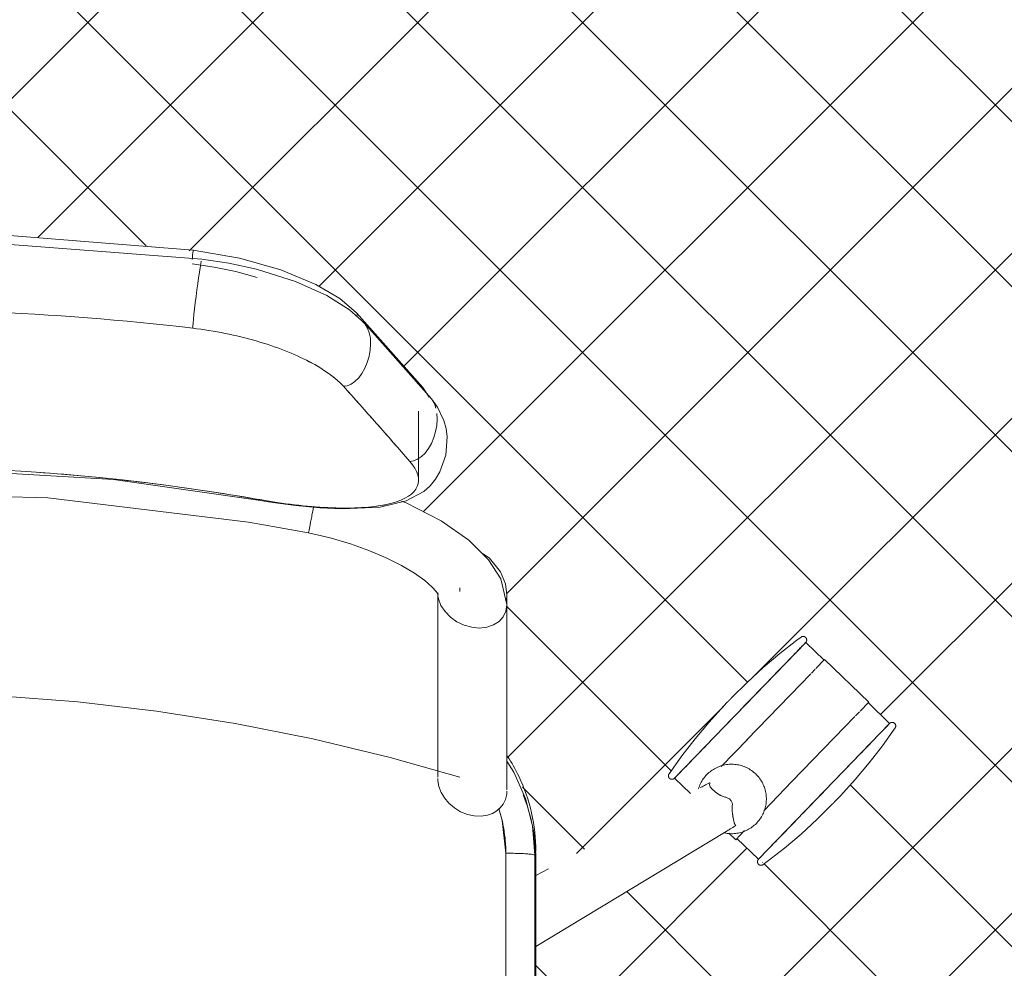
# Model space of a CAD drawing. Header units: centimetres. Extents: x -1546 to -403, y 1250 to 2086.
# Tile 286 of 364: x -1354 to -1320, y 1818 to 1850. Entities that reach past the tile are written whole.
import ezdxf

# ---------------------------------------------------------------- set-up
doc = ezdxf.new("R2010")
doc.units = ezdxf.units.CM
doc.layers.add('Meble', color=7, linetype='Continuous', lineweight=18)
doc.layers.add('Wzór powierzchni-1', color=253, linetype='Continuous', lineweight=18)

# ---------------------------------------------------------------- blocks, each defined once
blk = doc.blocks.new('Blocks_Tella Chair_F06375EN - Black-590145-Posadzki')
at = {"layer": 'Meble'}
for p, q in [((11.091, 31.65), (11.113, 31.778)), ((11.113, 31.779), (11.13, 31.87)), ((11.039, 31.306), (11.066, 31.489)), ((11.066, 31.491), (11.091, 31.649)), ((10.98, 30.886), (11.01, 31.101)), ((11.01, 31.102), (11.038, 31.305)), ((10.951, 30.665), (10.98, 30.886)), ((10.899, 30.24), (10.924, 30.447)), ((10.924, 30.447), (10.951, 30.665)), ((10.86, 29.884), (10.877, 30.05)), ((10.877, 30.05), (10.899, 30.24)), ((16.454, 30.098), (18.731, 27.54)), ((10.839, 29.643), (10.847, 29.747)), ((10.847, 29.747), (10.86, 29.884)), ((19.022, 27.148), (16.727, 29.744)), ((10.836, 29.576), (10.839, 29.643)), ((16.741, 28.206), (16.823, 28.404)), ((16.823, 28.404), (16.885, 28.612)), ((16.527, 27.871), (16.641, 28.026)), ((16.641, 28.026), (16.741, 28.206)), ((16.004, 27.583), (16.135, 27.599)), ((16.135, 27.599), (16.269, 27.655)), ((18.731, 27.539), (18.941, 27.208)), ((18.581, 24.361), (18.581, 26.729)), ((19.221, 26.453), (19.211, 26.652)), ((19.103, 25.825), (19.166, 26.032)), ((19.02, 25.628), (19.103, 25.825)), ((18.919, 25.45), (19.02, 25.628)), ((18.28, 25.009), (18.411, 25.026)), ((18.411, 25.026), (18.545, 25.081)), ((18.545, 25.081), (18.677, 25.171)), ((13.077, 23.685), (13.586, 23.604)), ((20, 20.553), (20, 20.673)), ((19.239, 20.505), (19.239, 16.313)), ((21.583, 20.315), (21.609, 20.105)), ((21.607, 18.995), (21.607, 20.435)), ((21.609, 15.912), (21.609, 20.105)), ((21.609, 17.773), (21.609, 18.995)), ((21.609, 18.995), (21.609, 18.98)), ((31.855, 18.804), (27.357, 14.146)), ((32.484, 18.197), (31.855, 18.804)), ((32.503, 18.217), (32.206, 17.909)), ((34.014, 16.758), (32.503, 18.217)), ((32.503, 18.217), (34.014, 16.758)), ((32.03, 17.727), (31.652, 17.336)), ((32.182, 17.885), (32.052, 17.75)), ((31.688, 17.373), (29.839, 15.458)), ((33.716, 16.45), (34.014, 16.758)), ((34.732, 16.025), (33.994, 16.738)), ((33.163, 15.877), (33.541, 16.268)), ((33.693, 16.426), (33.563, 16.291)), ((21.609, 15.407), (21.609, 15.897)), ((30.234, 11.368), (34.732, 16.025)), ((33.199, 15.914), (31.379, 14.03)), ((28.959, 14.546), (29.855, 15.475)), ((27.357, 14.146), (27.902, 13.62)), ((31.394, 14.046), (30.414, 13.03)), ((29.132, 12.317), (22.602, 8.375)), ((29.455, 12.037), (29.221, 12.262)), ((29.758, 12.352), (29.455, 12.037)), ((29.496, 12.08), (30.234, 11.368)), ((21.573, -20.5), (21.573, 11.574)), ((21.576, 11.574), (21.576, -20.5)), ((22.57, -20.5), (22.57, 11.507)), ((22.57, -20.5), (22.57, 11.507)), ((22.602, 11.342), (22.602, -20.5)), ((22.602, 10.816), (23.033, 11.046))]:
    blk.add_line(p, q, dxfattribs=at)
at = {"layer": 'Meble', "flags": 128}
for points in [[(-10.859, 32.161), (-3.226, 32.781), (4.423, 32.761), (10.857, 32.246)], [(11.151, 31.941), (3.525, 32.527), (-4.115, 32.472), (-11.167, 31.851)], [(10.856, 32.246), (10.854, 32.239), (10.851, 32.225), (10.847, 32.204), (10.843, 32.176), (10.839, 32.142), (10.835, 32.104), (10.831, 32.063), (10.827, 32.021), (10.824, 31.977), (10.821, 31.936)], [(10.857, 32.246), (12.436, 31.978), (13.859, 31.576), (15.063, 31.075), (15.884, 30.591), (16.454, 30.097)], [(10.818, 31.778), (11.575, 31.669), (12.31, 31.522), (13.048, 31.308)], [(16.727, 29.745), (16.215, 30.208), (15.435, 30.697), (14.356, 31.18), (13.022, 31.596), (12.074, 31.803), (11.151, 31.942)], [(16.406, 30.131), (16.439, 30.111), (16.462, 30.087), (16.474, 30.06), (16.474, 30.03), (16.463, 29.999)], [(16.885, 28.612), (16.923, 28.825), (16.938, 29.036), (16.927, 29.236), (16.892, 29.42), (16.834, 29.58), (16.755, 29.711), (16.658, 29.81)], [(16.269, 27.655), (16.401, 27.746), (16.527, 27.871)], [(18.715, 27.554), (18.738, 27.53), (18.75, 27.503), (18.75, 27.473)], [(13.586, 23.604), (14.377, 23.492), (15.2, 23.414), (15.978, 23.379), (17.266, 23.445), (18.161, 23.653), (18.763, 23.977), (18.978, 24.171), (19.16, 24.395), (19.31, 24.647), (19.51, 25.228), (19.557, 25.847), (19.522, 26.14), (19.451, 26.413), (19.23, 26.872), (19.022, 27.15)], [(19.178, 26.834), (19.122, 26.993), (19.043, 27.123)], [(19.166, 26.032), (19.206, 26.244), (19.221, 26.453)], [(18.677, 25.172), (18.804, 25.296), (18.919, 25.45)], [(-12.365, 23.685), (-5.568, 24.556), (1.281, 24.789), (8.121, 24.384), (13.077, 23.685)], [(-14.791, 22.414), (-7.954, 23.499), (-1.046, 23.948), (5.873, 23.758), (12.746, 22.93), (14.807, 22.554)], [(18, 23.65), (18.155, 23.591), (19.353, 22.974), (20.303, 22.308), (20.981, 21.634), (21.4, 20.981), (21.609, 20.105)], [(13.581, 23.627), (13.585, 23.604), (13.586, 23.604)], [(14.807, 22.554), (15.549, 22.383), (16.242, 22.182), (16.873, 21.958), (17.464, 21.707), (17.993, 21.441), (18.441, 21.174), (18.796, 20.92), (19.052, 20.694), (19.181, 20.548), (19.248, 20.445), (19.239, 20.505)], [(20.795, 21.839), (21.01, 21.69), (21.39, 21.217), (21.559, 20.808), (21.607, 20.435)], [(21.484, 19.684), (21.339, 19.523), (21.149, 19.401), (20.922, 19.324), (20.671, 19.297), (20.406, 19.32), (20.143, 19.392), (19.894, 19.51), (19.671, 19.668), (19.487, 19.858), (19.349, 20.071), (19.265, 20.295), (19.251, 20.361)], [(21.609, 20.09), (21.575, 19.877), (21.484, 19.684)], [(29.314, 16.905), (29.844, 17.433), (30.395, 17.938), (30.965, 18.422), (31.555, 18.882), (31.695, 18.986)], [(31.695, 18.986), (31.699, 18.989), (31.703, 18.992), (31.708, 18.994), (31.712, 18.997), (31.716, 18.999), (31.721, 19.001), (31.725, 19.002), (31.73, 19.004), (31.735, 19.005), (31.739, 19.007), (31.744, 19.008), (31.749, 19.008), (31.754, 19.009), (31.758, 19.01), (31.763, 19.01), (31.768, 19.01), (31.773, 19.01), (31.778, 19.009), (31.783, 19.009), (31.788, 19.008), (31.792, 19.007), (31.797, 19.006), (31.802, 19.005), (31.806, 19.004), (31.811, 19.002), (31.815, 19), (31.82, 18.998), (31.824, 18.996), (31.828, 18.993), (31.833, 18.991), (31.837, 18.988), (31.841, 18.985), (31.844, 18.982), (31.848, 18.979), (31.852, 18.976), (31.855, 18.972), (31.858, 18.969), (31.862, 18.965), (31.865, 18.961), (31.867, 18.957), (31.87, 18.953), (31.873, 18.949), (31.875, 18.945), (31.877, 18.941), (31.879, 18.936), (31.881, 18.932), (31.883, 18.927), (31.884, 18.922), (31.885, 18.918), (31.886, 18.913), (31.887, 18.908), (31.888, 18.903), (31.889, 18.899), (31.889, 18.894), (31.889, 18.889), (31.889, 18.884), (31.889, 18.879), (31.888, 18.874), (31.888, 18.869), (31.887, 18.865), (31.886, 18.86), (31.884, 18.855), (31.883, 18.851), (31.881, 18.846), (31.88, 18.841), (31.878, 18.837), (31.875, 18.833), (31.873, 18.828), (31.871, 18.824), (31.868, 18.82), (31.865, 18.816), (31.862, 18.812), (31.859, 18.809), (31.856, 18.805), (31.855, 18.804)], [(27.357, 14.146), (27.359, 14.148), (27.364, 14.154), (27.373, 14.163), (27.386, 14.176), (27.402, 14.193), (27.421, 14.213), (27.445, 14.237), (27.471, 14.264), (27.501, 14.296), (27.535, 14.33), (27.571, 14.368), (27.611, 14.409), (27.654, 14.454), (27.701, 14.502), (27.75, 14.553), (27.802, 14.607), (27.857, 14.664), (27.915, 14.724), (27.976, 14.787), (28.039, 14.853), (28.105, 14.921), (28.173, 14.991), (28.243, 15.064), (28.316, 15.139), (28.391, 15.217), (28.467, 15.296), (28.546, 15.377), (28.626, 15.46), (28.708, 15.545), (28.791, 15.631), (28.875, 15.719), (28.961, 15.807), (29.048, 15.897), (29.135, 15.988), (29.224, 16.079), (29.313, 16.171), (29.402, 16.264), (29.492, 16.357), (29.582, 16.45), (29.672, 16.543), (29.761, 16.636), (29.851, 16.729), (29.94, 16.821), (30.029, 16.913), (30.117, 17.004), (30.204, 17.094), (30.29, 17.184), (30.375, 17.272), (30.459, 17.359), (30.542, 17.444), (30.623, 17.528), (30.702, 17.61), (30.78, 17.691), (30.856, 17.769), (30.929, 17.846), (31.001, 17.92), (31.07, 17.992), (31.138, 18.061), (31.202, 18.128), (31.264, 18.192), (31.324, 18.254), (31.38, 18.313), (31.434, 18.368), (31.485, 18.421), (31.533, 18.471), (31.578, 18.517), (31.619, 18.56), (31.658, 18.6), (31.693, 18.636), (31.725, 18.669), (31.753, 18.699), (31.778, 18.725), (31.8, 18.747), (31.818, 18.766), (31.832, 18.781), (31.843, 18.792), (31.851, 18.799), (31.854, 18.803), (31.855, 18.804)], [(31.855, 18.804), (31.853, 18.802), (31.848, 18.796), (31.839, 18.787), (31.826, 18.774), (31.81, 18.757), (31.79, 18.737), (31.767, 18.713), (31.741, 18.686)], [(-20, 13.966), (-17.387, 14.728), (-14.745, 15.385), (-12.079, 15.936), (-9.394, 16.38), (-6.692, 16.716), (-3.98, 16.943), (-1.26, 17.062), (1.462, 17.073), (4.182, 16.974), (6.896, 16.767), (9.6, 16.451), (12.289, 16.027), (14.959, 15.497), (17.605, 14.859), (20, 14.185)], [(29.166, 16.752), (29.166, 16.752), (29.167, 16.753), (29.167, 16.753), (29.168, 16.754), (29.168, 16.754), (29.169, 16.755), (29.17, 16.756), (29.171, 16.757), (29.172, 16.758), (29.173, 16.76), (29.174, 16.761), (29.176, 16.762), (29.177, 16.764), (29.179, 16.766), (29.181, 16.767), (29.182, 16.769), (29.184, 16.771), (29.186, 16.773), (29.188, 16.775), (29.191, 16.778), (29.193, 16.78), (29.195, 16.782), (29.198, 16.785), (29.2, 16.787), (29.202, 16.79), (29.205, 16.793), (29.208, 16.795), (29.21, 16.798), (29.213, 16.801), (29.216, 16.804), (29.219, 16.807), (29.222, 16.81), (29.224, 16.813), (29.227, 16.816), (29.23, 16.819), (29.233, 16.822), (29.236, 16.825), (29.239, 16.828), (29.242, 16.831), (29.245, 16.834), (29.248, 16.837), (29.251, 16.84), (29.254, 16.843), (29.257, 16.846), (29.259, 16.849), (29.262, 16.852), (29.265, 16.855), (29.268, 16.858), (29.271, 16.86), (29.273, 16.863), (29.276, 16.866), (29.278, 16.868), (29.281, 16.871), (29.283, 16.874), (29.286, 16.876), (29.288, 16.878), (29.29, 16.881), (29.292, 16.883), (29.294, 16.885), (29.296, 16.887), (29.298, 16.889), (29.3, 16.891), (29.301, 16.892), (29.303, 16.894), (29.304, 16.896), (29.306, 16.897), (29.307, 16.898), (29.308, 16.899), (29.309, 16.901), (29.31, 16.902), (29.311, 16.902), (29.312, 16.903), (29.312, 16.904), (29.313, 16.904), (29.313, 16.905), (29.313, 16.905), (29.314, 16.905)], [(29.313, 16.905), (29.313, 16.905), (29.313, 16.904), (29.313, 16.904), (29.312, 16.903), (29.311, 16.903), (29.311, 16.902), (29.31, 16.901), (29.309, 16.9), (29.308, 16.899), (29.307, 16.898), (29.305, 16.896), (29.304, 16.895), (29.302, 16.893), (29.301, 16.892), (29.299, 16.89), (29.297, 16.888), (29.295, 16.886), (29.293, 16.884), (29.291, 16.882), (29.289, 16.88), (29.287, 16.877), (29.284, 16.875), (29.282, 16.872), (29.28, 16.87), (29.277, 16.867), (29.275, 16.865), (29.272, 16.862), (29.269, 16.859), (29.267, 16.856), (29.264, 16.853), (29.261, 16.85), (29.258, 16.848), (29.255, 16.845), (29.252, 16.842), (29.249, 16.839), (29.247, 16.836), (29.244, 16.832), (29.241, 16.829), (29.238, 16.826), (29.235, 16.823), (29.232, 16.82), (29.229, 16.817), (29.226, 16.814), (29.223, 16.811), (29.22, 16.808), (29.217, 16.805), (29.215, 16.802), (29.212, 16.8), (29.209, 16.797), (29.206, 16.794), (29.204, 16.791), (29.201, 16.789), (29.199, 16.786), (29.196, 16.784), (29.194, 16.781), (29.192, 16.779), (29.19, 16.777), (29.187, 16.774), (29.185, 16.772), (29.183, 16.77), (29.182, 16.768), (29.18, 16.767), (29.178, 16.765), (29.177, 16.763), (29.175, 16.762), (29.174, 16.76), (29.173, 16.759), (29.171, 16.758), (29.17, 16.757), (29.169, 16.756), (29.169, 16.755), (29.168, 16.754), (29.167, 16.753), (29.167, 16.753), (29.166, 16.753), (29.166, 16.752), (29.166, 16.752)], [(27.169, 14.299), (27.603, 14.909), (28.061, 15.5), (28.542, 16.073), (29.045, 16.626), (29.166, 16.752)], [(19.239, 16.313), (19.239, 14.907), (19.239, 14.182), (19.239, 14.494), (19.239, 14.674)], [(21.609, 15.911), (21.609, 14.483), (21.609, 13.754), (21.609, 14.059), (21.609, 15.406)], [(34.732, 16.025), (34.73, 16.023), (34.725, 16.018), (34.716, 16.008), (34.703, 15.995), (34.687, 15.979), (34.668, 15.958), (34.645, 15.935), (34.618, 15.907), (34.588, 15.876), (34.555, 15.841), (34.518, 15.803), (34.478, 15.762), (34.435, 15.717), (34.389, 15.67), (34.339, 15.618), (34.287, 15.564), (34.232, 15.507), (34.174, 15.447), (34.113, 15.384), (34.05, 15.319), (33.984, 15.251), (33.916, 15.18), (33.846, 15.107), (33.773, 15.032), (33.698, 14.955), (33.622, 14.875), (33.543, 14.794), (33.463, 14.711), (33.381, 14.626), (33.298, 14.54), (33.214, 14.453), (33.128, 14.364), (33.041, 14.274), (32.954, 14.184), (32.866, 14.092), (32.777, 14), (32.687, 13.908), (32.597, 13.815), (32.508, 13.722), (32.418, 13.628), (32.328, 13.535), (32.238, 13.443), (32.149, 13.35), (32.06, 13.258), (31.972, 13.167), (31.885, 13.077), (31.799, 12.988), (31.714, 12.9), (31.63, 12.813), (31.547, 12.727), (31.466, 12.643), (31.387, 12.561), (31.309, 12.481), (31.234, 12.402), (31.16, 12.326), (31.088, 12.252), (31.019, 12.18), (30.952, 12.11), (30.887, 12.043), (30.825, 11.979), (30.766, 11.918), (30.709, 11.859), (30.655, 11.803), (30.604, 11.75), (30.556, 11.701), (30.511, 11.654), (30.47, 11.611), (30.431, 11.572), (30.396, 11.535), (30.364, 11.502), (30.336, 11.473), (30.311, 11.447), (30.289, 11.425), (30.271, 11.406), (30.257, 11.391), (30.246, 11.38), (30.239, 11.372), (30.235, 11.368), (30.234, 11.368)], [(34.92, 15.872), (34.486, 15.263), (34.029, 14.671), (33.548, 14.099), (33.044, 13.545), (32.923, 13.419)], [(34.602, 15.891), (34.631, 15.92), (34.656, 15.946), (34.677, 15.968), (34.695, 15.987), (34.71, 16.002), (34.721, 16.013), (34.728, 16.021), (34.732, 16.025), (34.732, 16.025)], [(34.732, 16.025), (34.736, 16.029), (34.739, 16.032), (34.743, 16.035), (34.747, 16.038), (34.751, 16.041), (34.755, 16.044), (34.759, 16.046), (34.763, 16.048), (34.768, 16.051), (34.772, 16.053), (34.777, 16.054), (34.781, 16.056), (34.786, 16.058), (34.79, 16.059), (34.795, 16.06), (34.8, 16.061), (34.805, 16.061), (34.81, 16.062), (34.814, 16.062), (34.819, 16.062), (34.824, 16.062), (34.829, 16.062), (34.834, 16.062), (34.839, 16.061), (34.843, 16.06), (34.848, 16.059), (34.853, 16.058), (34.858, 16.056), (34.862, 16.055), (34.867, 16.053), (34.871, 16.051), (34.876, 16.049), (34.88, 16.046), (34.884, 16.044), (34.888, 16.041), (34.892, 16.039), (34.896, 16.036), (34.9, 16.032), (34.903, 16.029), (34.907, 16.026), (34.91, 16.022), (34.913, 16.019), (34.916, 16.015), (34.919, 16.011), (34.922, 16.007), (34.924, 16.003), (34.927, 15.998), (34.929, 15.994), (34.931, 15.99), (34.933, 15.985), (34.935, 15.981), (34.936, 15.976), (34.937, 15.971), (34.939, 15.967), (34.939, 15.962), (34.94, 15.957), (34.941, 15.952), (34.941, 15.947), (34.941, 15.942), (34.941, 15.938), (34.941, 15.933), (34.941, 15.928), (34.94, 15.923), (34.939, 15.918), (34.938, 15.913), (34.937, 15.909), (34.936, 15.904), (34.934, 15.899), (34.932, 15.895), (34.93, 15.89), (34.928, 15.886), (34.926, 15.882), (34.924, 15.878), (34.921, 15.873), (34.92, 15.872)], [(22.57, 11.507), (22.485, 12.512), (22.243, 13.457), (21.848, 14.357), (21.603, 14.732)], [(30.142, 14.293), (30.107, 14.325), (30.07, 14.356), (30.033, 14.386), (29.995, 14.414), (29.955, 14.44), (29.914, 14.465), (29.873, 14.488), (29.83, 14.509), (29.787, 14.529), (29.743, 14.547), (29.698, 14.564), (29.653, 14.578), (29.607, 14.591), (29.56, 14.601), (29.513, 14.61), (29.466, 14.617), (29.419, 14.622), (29.371, 14.626), (29.324, 14.627), (29.276, 14.626), (29.229, 14.624), (29.181, 14.619), (29.134, 14.613), (29.087, 14.605), (29.04, 14.595), (28.994, 14.583), (28.949, 14.569), (28.904, 14.554), (28.859, 14.537), (28.816, 14.518), (28.773, 14.497), (28.731, 14.474), (28.69, 14.45), (28.65, 14.424), (28.611, 14.397), (28.573, 14.368), (28.536, 14.338), (28.501, 14.306), (28.467, 14.273), (28.434, 14.238), (28.403, 14.202), (28.373, 14.165), (28.344, 14.127), (28.317, 14.087), (28.292, 14.047), (28.269, 14.006), (28.247, 13.963), (28.226, 13.92), (28.208, 13.876), (28.191, 13.832), (28.176, 13.787)], [(27.357, 14.146), (27.354, 14.143), (27.35, 14.14), (27.346, 14.136), (27.342, 14.133), (27.338, 14.131), (27.334, 14.128), (27.33, 14.125), (27.326, 14.123), (27.322, 14.121), (27.317, 14.119), (27.313, 14.117), (27.308, 14.115), (27.303, 14.114), (27.299, 14.113), (27.294, 14.112), (27.289, 14.111), (27.284, 14.11), (27.28, 14.11), (27.275, 14.109), (27.27, 14.109), (27.265, 14.109), (27.26, 14.109), (27.255, 14.11), (27.251, 14.111), (27.246, 14.111), (27.241, 14.112), (27.236, 14.114), (27.232, 14.115), (27.227, 14.117), (27.223, 14.119), (27.218, 14.121), (27.214, 14.123), (27.209, 14.125), (27.205, 14.127), (27.201, 14.13), (27.197, 14.133), (27.193, 14.136), (27.19, 14.139), (27.186, 14.142), (27.183, 14.146), (27.179, 14.149), (27.176, 14.153), (27.173, 14.157), (27.17, 14.161), (27.167, 14.165), (27.165, 14.169), (27.162, 14.173), (27.16, 14.177), (27.158, 14.182), (27.156, 14.186), (27.155, 14.191), (27.153, 14.195), (27.152, 14.2), (27.151, 14.205), (27.15, 14.21), (27.149, 14.214), (27.148, 14.219), (27.148, 14.224), (27.148, 14.229), (27.148, 14.234), (27.148, 14.239), (27.149, 14.244), (27.149, 14.248), (27.15, 14.253), (27.151, 14.258), (27.152, 14.263), (27.154, 14.267), (27.155, 14.272), (27.157, 14.277), (27.159, 14.281), (27.161, 14.285), (27.163, 14.29), (27.166, 14.294), (27.168, 14.298), (27.169, 14.299)], [(27.487, 14.281), (27.459, 14.251), (27.434, 14.225), (27.412, 14.203), (27.394, 14.185), (27.38, 14.17), (27.369, 14.158), (27.361, 14.151), (27.358, 14.147), (27.357, 14.146)], [(29.068, 12.271), (29.115, 12.262), (29.162, 12.255), (29.21, 12.25), (29.257, 12.247), (29.305, 12.245), (29.352, 12.246), (29.4, 12.248), (29.447, 12.253), (29.495, 12.259), (29.542, 12.267), (29.588, 12.277), (29.634, 12.289), (29.68, 12.303), (29.725, 12.318), (29.769, 12.336), (29.813, 12.355), (29.856, 12.376), (29.898, 12.398), (29.939, 12.422), (29.979, 12.448), (30.018, 12.475), (30.056, 12.504), (30.092, 12.535), (30.128, 12.566), (30.162, 12.6), (30.195, 12.634), (30.226, 12.67), (30.256, 12.707), (30.284, 12.745), (30.311, 12.785), (30.336, 12.825), (30.36, 12.867), (30.382, 12.909), (30.402, 12.952), (30.421, 12.996), (30.437, 13.04), (30.452, 13.086), (30.466, 13.131), (30.477, 13.178), (30.486, 13.224), (30.494, 13.271), (30.499, 13.319), (30.503, 13.366), (30.505, 13.414), (30.505, 13.461), (30.503, 13.509), (30.499, 13.557), (30.493, 13.604), (30.486, 13.651), (30.476, 13.697), (30.465, 13.744), (30.452, 13.789), (30.436, 13.835), (30.42, 13.879), (30.401, 13.923), (30.381, 13.966), (30.359, 14.008), (30.335, 14.05), (30.31, 14.09), (30.283, 14.129), (30.254, 14.167), (30.224, 14.204), (30.193, 14.24), (30.16, 14.275), (30.142, 14.293)], [(19.239, 14.134), (19.242, 14.055), (19.278, 13.859), (19.353, 13.662), (19.468, 13.469), (19.621, 13.289), (19.808, 13.13), (20.022, 13), (20.254, 12.907), (20.492, 12.855), (20.726, 12.846), (20.944, 12.879), (21.118, 12.94), (21.234, 13.004), (21.382, 13.127), (21.484, 13.257)], [(21.484, 13.257), (21.561, 13.419), (21.602, 13.596), (21.609, 13.706)], [(32.776, 13.267), (32.245, 12.739), (31.694, 12.233), (31.124, 11.75), (30.534, 11.289), (30.394, 11.185)], [(32.923, 13.419), (32.923, 13.419), (32.923, 13.419), (32.922, 13.418), (32.922, 13.418), (32.921, 13.417), (32.92, 13.416), (32.919, 13.415), (32.918, 13.414), (32.917, 13.413), (32.916, 13.412), (32.915, 13.411), (32.913, 13.409), (32.912, 13.408), (32.91, 13.406), (32.909, 13.404), (32.907, 13.402), (32.905, 13.4), (32.903, 13.398), (32.901, 13.396), (32.899, 13.394), (32.896, 13.392), (32.894, 13.389), (32.892, 13.387), (32.889, 13.384), (32.887, 13.382), (32.884, 13.379), (32.882, 13.376), (32.879, 13.373), (32.876, 13.371), (32.873, 13.368), (32.871, 13.365), (32.868, 13.362), (32.865, 13.359), (32.862, 13.356), (32.859, 13.353), (32.856, 13.35), (32.853, 13.347), (32.85, 13.344), (32.847, 13.341), (32.844, 13.338), (32.841, 13.335), (32.838, 13.332), (32.836, 13.329), (32.833, 13.326), (32.83, 13.323), (32.827, 13.32), (32.824, 13.317), (32.821, 13.314), (32.819, 13.311), (32.816, 13.308), (32.813, 13.306), (32.811, 13.303), (32.808, 13.3), (32.806, 13.298), (32.804, 13.295), (32.801, 13.293), (32.799, 13.291), (32.797, 13.289), (32.795, 13.287), (32.793, 13.285), (32.791, 13.283), (32.789, 13.281), (32.788, 13.279), (32.786, 13.277), (32.785, 13.276), (32.783, 13.274), (32.782, 13.273), (32.781, 13.272), (32.78, 13.271), (32.779, 13.27), (32.778, 13.269), (32.777, 13.268), (32.777, 13.268), (32.776, 13.267), (32.776, 13.267), (32.776, 13.267), (32.776, 13.267)], [(32.776, 13.267), (32.776, 13.267), (32.776, 13.267), (32.777, 13.267), (32.777, 13.268), (32.778, 13.269), (32.779, 13.269), (32.779, 13.27), (32.78, 13.271), (32.781, 13.273), (32.783, 13.274), (32.784, 13.275), (32.785, 13.277), (32.787, 13.278), (32.789, 13.28), (32.79, 13.282), (32.792, 13.283), (32.794, 13.285), (32.796, 13.288), (32.798, 13.29), (32.8, 13.292), (32.802, 13.294), (32.805, 13.297), (32.807, 13.299), (32.81, 13.302), (32.812, 13.304), (32.815, 13.307), (32.817, 13.31), (32.82, 13.312), (32.823, 13.315), (32.825, 13.318), (32.828, 13.321), (32.831, 13.324), (32.834, 13.327), (32.837, 13.33), (32.84, 13.333), (32.843, 13.336), (32.846, 13.339), (32.849, 13.342), (32.852, 13.345), (32.855, 13.348), (32.857, 13.351), (32.86, 13.354), (32.863, 13.357), (32.866, 13.36), (32.869, 13.363), (32.872, 13.366), (32.875, 13.369), (32.877, 13.372), (32.88, 13.375), (32.883, 13.377), (32.885, 13.38), (32.888, 13.383), (32.89, 13.385), (32.893, 13.388), (32.895, 13.39), (32.897, 13.393), (32.9, 13.395), (32.902, 13.397), (32.904, 13.399), (32.906, 13.401), (32.908, 13.403), (32.909, 13.405), (32.911, 13.407), (32.913, 13.408), (32.914, 13.41), (32.915, 13.411), (32.917, 13.413), (32.918, 13.414), (32.919, 13.415), (32.92, 13.416), (32.921, 13.417), (32.921, 13.417), (32.922, 13.418), (32.922, 13.418), (32.923, 13.419), (32.923, 13.419), (32.923, 13.419)], [(21.334, 13.11), (21.448, 12.696), (21.576, 11.574)], [(30.234, 11.368), (30.236, 11.369), (30.242, 11.375), (30.251, 11.384), (30.263, 11.397), (30.279, 11.414), (30.299, 11.434), (30.322, 11.458), (30.349, 11.486)], [(30.394, 11.185), (30.39, 11.182), (30.386, 11.18), (30.382, 11.177), (30.377, 11.175), (30.373, 11.173), (30.368, 11.171), (30.364, 11.169), (30.359, 11.167), (30.355, 11.166), (30.35, 11.165), (30.345, 11.164), (30.34, 11.163), (30.336, 11.162), (30.331, 11.162), (30.326, 11.162), (30.321, 11.162), (30.316, 11.162), (30.311, 11.162), (30.307, 11.163), (30.302, 11.163), (30.297, 11.164), (30.292, 11.165), (30.287, 11.166), (30.283, 11.168), (30.278, 11.17), (30.274, 11.171), (30.269, 11.173), (30.265, 11.176), (30.261, 11.178), (30.257, 11.181), (30.253, 11.183), (30.249, 11.186), (30.245, 11.189), (30.241, 11.192), (30.238, 11.196), (30.234, 11.199), (30.231, 11.203), (30.228, 11.206), (30.225, 11.21), (30.222, 11.214), (30.219, 11.218), (30.217, 11.222), (30.214, 11.227), (30.212, 11.231), (30.21, 11.235), (30.208, 11.24), (30.207, 11.244), (30.205, 11.249), (30.204, 11.254), (30.203, 11.258), (30.202, 11.263), (30.201, 11.268), (30.201, 11.273), (30.2, 11.278), (30.2, 11.283), (30.2, 11.287), (30.201, 11.292), (30.201, 11.297), (30.202, 11.302), (30.203, 11.307), (30.204, 11.312), (30.205, 11.316), (30.206, 11.321), (30.208, 11.325), (30.21, 11.33), (30.212, 11.334), (30.214, 11.339), (30.216, 11.343), (30.219, 11.347), (30.221, 11.351), (30.224, 11.355), (30.227, 11.359), (30.23, 11.363), (30.233, 11.367), (30.234, 11.368)]]:
    blk.add_lwpolyline(points, dxfattribs=at)
at = {"layer": 'Meble'}
for end in [99.97327, 86.00975]:
    blk.add_arc((0.356, -48.633), 73.45, 80.02673, end, dxfattribs=at)
blk.add_ellipse((0.311, -49.011), major_axis=(78.139, 0), ratio=0.943306, start_param=1.400142, end_param=1.406689, dxfattribs=at)
blk.add_ellipse((0.311, -49.011), major_axis=(78.139, 0), ratio=0.943306, start_param=1.400142, end_param=1.406689, dxfattribs=at)
for points in [[(10.836, 29.576), (8.438, 29.862), (3.623, 30.237), (-3.629, 30.208), (-8.44, 29.794), (-10.836, 29.489)], [(13.012, 29.139), (12.328, 29.337), (11.583, 29.486), (10.836, 29.576)], [(13.012, 29.139), (12.67, 29.238), (11.956, 29.413), (11.209, 29.531), (10.836, 29.576)], [(14.832, 28.428), (14.319, 28.696), (13.696, 28.942), (13.012, 29.139)], [(16.004, 27.583), (15.747, 27.87), (15.345, 28.16), (14.832, 28.428)], [(18.28, 25.009), (17.522, 25.882), (16.763, 26.74), (16.004, 27.583)], [(18.28, 25.009), (17.901, 25.445), (17.142, 26.311), (16.384, 27.161), (16.004, 27.583)], [(17.661, 23.576), (18.123, 23.7), (18.734, 24.09), (18.554, 24.692), (18.28, 25.009)], [(13.077, 23.707), (13.077, 23.699), (13.077, 23.694), (13.078, 23.693)], [(13.079, 23.693), (13.077, 23.693), (13.077, 23.698), (13.077, 23.707)], [(13.581, 23.627), (13.978, 23.561), (14.773, 23.46), (15.895, 23.393), (16.89, 23.424), (17.43, 23.514), (17.661, 23.576)], [(28.555, 13.992), (28.49, 13.96), (28.374, 13.894), (28.28, 13.842), (28.237, 13.825)], [(28.563, 13.953), (28.569, 13.971), (28.575, 13.994), (28.564, 13.996), (28.555, 13.992)], [(29.28, 13.4), (29.252, 13.427), (29.192, 13.47), (29.123, 13.493), (29.086, 13.499)], [(29.336, 13.2), (29.342, 13.237), (29.339, 13.307), (29.305, 13.37), (29.28, 13.4)], [(29.132, 12.317), (29.168, 12.346), (29.261, 12.403), (29.382, 12.474), (29.445, 12.517)], [(29.445, 12.517), (29.451, 12.521), (29.457, 12.527), (29.453, 12.532), (29.448, 12.534)], [(22.57, 11.507), (22.57, 11.685), (22.562, 11.862), (22.546, 12.037)], [(21.573, 11.574), (21.66, 11.574), (21.834, 11.573), (22.078, 11.567), (22.286, 11.556), (22.447, 11.542), (22.547, 11.525), (22.57, 11.513), (22.57, 11.507)]]:
    blk.add_open_spline(points, degree=3, dxfattribs=at)
for points, knots in [([(16.004, 27.583), (15.747, 27.87), (15.144, 28.304), (14.008, 28.819), (13.354, 29.04), (13.012, 29.139)], [-1, -1, -1, -1, -0.6666667, -0.5, -0.3333333, -0.3333333, -0.3333333, -0.3333333]), ([(13.581, 23.627), (13.978, 23.561), (14.773, 23.46), (16.27, 23.371), (17.818, 23.505), (18.734, 24.09), (18.554, 24.692), (18.28, 25.009)], [-1, -1, -1, -1, -0.875, -0.75, -0.5, -0.25, 0, 0, 0, 0]), ([(14.985, 23.46), (14.976, 23.412), (14.952, 23.292), (14.902, 23.036), (14.856, 22.801), (14.825, 22.644), (14.81, 22.571), (14.807, 22.554), (14.807, 22.554)], [-0.9755473, -0.9755473, -0.9755473, -0.9755473, -0.9285714, -0.8571429, -0.7142857, -0.6428571, -0.5714286, -0.5, -0.5, -0.5, -0.5]), ([(22.602, 11.634), (22.6, 12.085), (22.502, 12.962), (22.122, 14.061), (21.776, 14.679), (21.633, 14.899)], [-1, -1, -1, -1, -0.8333333, -0.6666667, -0.5683772, -0.5683772, -0.5683772, -0.5683772]), ([(29.086, 13.499), (29.059, 13.508), (29.018, 13.522), (28.967, 13.543), (28.929, 13.56), (28.893, 13.579), (28.859, 13.6), (28.826, 13.622), (28.795, 13.645), (28.765, 13.667), (28.728, 13.696), (28.686, 13.733), (28.65, 13.769), (28.625, 13.796), (28.608, 13.816), (28.594, 13.836), (28.578, 13.861), (28.558, 13.902), (28.557, 13.934), (28.563, 13.953)], [-1, -1, -1, -1, -0.916667, -0.875, -0.833333, -0.791667, -0.75, -0.708333, -0.666667, -0.625, -0.583333, -0.5, -0.416667, -0.375, -0.333333, -0.291667, -0.25, -0.166667, 0, 0, 0, 0]), ([(22.167, 13.581), (22.287, 13.282), (22.516, 12.548), (22.6, 11.793), (22.602, 11.342)], [-0.2870128, -0.2870128, -0.2870128, -0.2870128, -0.1666667, 0, 0, 0, 0]), ([(29.448, 12.534), (29.439, 12.539), (29.425, 12.556), (29.41, 12.599), (29.399, 12.64), (29.387, 12.69), (29.376, 12.747), (29.366, 12.8), (29.359, 12.84), (29.355, 12.864), (29.352, 12.882), (29.35, 12.9), (29.346, 12.925), (29.341, 12.957), (29.337, 12.989), (29.335, 13.016), (29.334, 13.036), (29.334, 13.056), (29.334, 13.083), (29.335, 13.131), (29.336, 13.172), (29.336, 13.2)], [-1, -1, -1, -1, -0.833333, -0.75, -0.666667, -0.583333, -0.5, -0.416667, -0.375, -0.354167, -0.333333, -0.3125, -0.291667, -0.25, -0.208333, -0.1875, -0.166667, -0.145833, -0.125, -0.083333, 0, 0, 0, 0]), ([(21.573, 11.574), (21.573, 11.861), (21.53, 12.363), (21.412, 12.852), (21.346, 13.064)], [0, 0, 0, 0, 0.125, 0.2229623, 0.2229623, 0.2229623, 0.2229623])]:
    blk.add_open_spline(points, degree=3, knots=knots, dxfattribs=at)

msp = doc.modelspace()

# ---------------------------------------------------------------- hatches: boundary and pattern name
at = {"layer": 'Wzór powierzchni-1'}
h = msp.add_hatch(dxfattribs=at)
h.set_pattern_fill('FP_1', color=256, style=0, pattern_type=2)
h.set_pattern_definition([(45, (-630.4848, -794.498), (-2.828427, 2.828427), []), (135, (-630.4848, -794.498), (-2.828427, -2.828427), [])])
h.paths.add_polyline_path([(-1026.704, 1551.578), (-1026.704, 1883.578), (-1142.704, 1883.578), (-1142.704, 1887.578), (-1237.704, 1887.578), (-1237.704, 1867.578), (-1264.704, 1867.578), (-1264.704, 1887.578), (-1290.704, 1887.578), (-1290.704, 1883.578), (-1406.704, 1883.578), (-1406.704, 1887.578), (-1416.792, 1887.578), (-1434.024, 1551.578), (-1412.404, 1551.578), (-1412.404, 1552.978), (-1406.404, 1552.978), (-1406.404, 1551.978), (-1404.804, 1551.978), (-1404.804, 1551.578), (-1322.804, 1551.578), (-1322.804, 1551.978), (-1321.204, 1551.978), (-1321.204, 1552.978), (-1315.204, 1552.978), (-1315.204, 1551.578), (-1032.84, 1551.578)])
h.paths.add_polyline_path([(-1284.223, 1553.777), (-1300.821, 1553.777), (-1300.981, 1553.937), (-1300.981, 1608.617), (-1300.821, 1608.777), (-1197.941, 1608.777), (-1197.781, 1608.617), (-1197.781, 1553.937), (-1197.941, 1553.777), (-1248.311, 1553.777)])
h.paths.add_polyline_path([(-1180.359, 1560.02), (-1180.429, 1560.311), (-1181.661, 1560.051), (-1182.061, 1560.155), (-1182.182, 1560.22), (-1182.514, 1560.575), (-1182.688, 1561.157), (-1204.614, 1652.588), (-1204.651, 1652.77), (-1204.647, 1652.948), (-1204.516, 1653.367), (-1204.235, 1653.654), (-1204.14, 1653.723), (-1203.71, 1653.861), (-1202.932, 1654.081), (-1202.978, 1654.345), (-1202.022, 1654.575), (-1201.923, 1654.29), (-1200.695, 1654.54), (-1200.319, 1654.439), (-1200.177, 1654.354), (-1199.867, 1654.021), (-1199.895, 1653.973), (-1199.741, 1653.64), (-1199.644, 1653.412), (-1199.644, 1653.751), (-1199.535, 1654.241), (-1199.271, 1654.732), (-1198.932, 1655.094), (-1198.62, 1655.321), (-1197.829, 1655.581), (-1104.663, 1677.923), (-1104.264, 1677.965), (-1103.748, 1677.884), (-1103.155, 1677.577), (-1102.833, 1677.298), (-1102.502, 1676.773), (-1102.386, 1676.571), (-1102.41, 1677.052), (-1102.296, 1677.577), (-1102.032, 1678.068), (-1101.803, 1678.35), (-1101.381, 1678.657), (-1100.59, 1678.917), (-1055.86, 1689.611), (-1055.644, 1689.633), (-1055.128, 1689.552), (-1054.574, 1689.276), (-1054.214, 1688.966), (-1053.882, 1688.441), (-1053.834, 1688.441), (-1053.895, 1688.758), (-1053.878, 1689.328), (-1053.7, 1689.655), (-1053.515, 1689.825), (-1053.42, 1689.894), (-1052.99, 1690.032), (-1052.211, 1690.252), (-1052.258, 1690.516), (-1051.301, 1690.746), (-1051.231, 1690.454), (-1049.999, 1690.714), (-1049.599, 1690.61), (-1049.478, 1690.545), (-1049.146, 1690.19), (-1048.972, 1689.608), (-1027.046, 1598.178), (-1027.009, 1597.995), (-1027.013, 1597.817), (-1027.144, 1597.399), (-1027.452, 1597.092), (-1027.674, 1596.983), (-1027.95, 1596.904), (-1028.728, 1596.684), (-1028.682, 1596.42), (-1029.638, 1596.19), (-1029.737, 1596.475), (-1030.965, 1596.225), (-1031.341, 1596.326), (-1031.483, 1596.411), (-1031.793, 1596.744), (-1031.765, 1596.792), (-1031.919, 1597.125), (-1032.05, 1597.668), (-1032.341, 1597.598), (-1032.081, 1596.366), (-1032.185, 1595.966), (-1032.25, 1595.845), (-1032.605, 1595.513), (-1033.187, 1595.338), (-1176.197, 1561.045), (-1176.393, 1561.001), (-1176.529, 1561.015), (-1176.933, 1561.143), (-1177.221, 1561.423), (-1177.29, 1561.518), (-1177.411, 1561.878), (-1177.648, 1562.727), (-1177.931, 1562.633), (-1177.826, 1562.324), (-1177.761, 1561.878), (-1177.782, 1561.437), (-1177.96, 1561.11), (-1178.172, 1560.921), (-1178.24, 1560.872), (-1178.81, 1560.7), (-1179.449, 1560.514), (-1179.402, 1560.249), (-1180.082, 1560.086)])
h.paths.add_polyline_path([(-1178.142, 1563.637), (-1177.857, 1563.736), (-1178.11, 1564.939), (-1178.006, 1565.34), (-1177.908, 1565.495), (-1177.588, 1565.792), (-1177.54, 1565.764), (-1177.253, 1565.907), (-1176.967, 1566.017), (-1177.183, 1565.994), (-1177.698, 1566.076), (-1178.253, 1566.351), (-1178.629, 1566.682), (-1178.944, 1567.186), (-1178.993, 1567.183), (-1178.165, 1563.736)])
h.paths.add_polyline_path([(-1083.314, 1588.451), (-1079.728, 1589.352), (-1079.944, 1589.33), (-1080.572, 1589.462), (-1081.058, 1589.722), (-1081.414, 1590.051), (-1081.705, 1590.522), (-1081.823, 1590.742), (-1081.795, 1590.255), (-1081.912, 1589.718), (-1082.176, 1589.227), (-1082.478, 1588.891), (-1082.826, 1588.638), (-1083.117, 1588.526)])
h.paths.add_polyline_path([(-1032.575, 1598.571), (-1032.283, 1598.641), (-1033.184, 1602.227), (-1033.178, 1601.911), (-1033.292, 1601.386), (-1033.556, 1600.895), (-1033.859, 1600.559), (-1034.354, 1600.249), (-1034.354, 1600.2), (-1034.037, 1600.262), (-1033.467, 1600.245), (-1033.14, 1600.067), (-1032.97, 1599.882), (-1032.84, 1599.625), (-1032.788, 1599.462), (-1032.576, 1598.578)])
h.paths.add_polyline_path([(-1103.333, 1677.279), (-1103.343, 1677.298), (-1103.346, 1677.298)])
h.paths.add_polyline_path([(-1150.849, 1685.745), (-1156.555, 1686.445), (-1161.991, 1688.317), (-1166.919, 1691.278), (-1171.123, 1695.199), (-1174.421, 1699.908), (-1176.667, 1705.2), (-1177.764, 1710.844), (-1177.664, 1716.592), (-1176.371, 1722.194), (-1173.941, 1727.404), (-1170.481, 1731.996), (-1166.142, 1735.767), (-1161.114, 1738.555), (-1155.616, 1740.235), (-1149.889, 1740.736), (-1144.183, 1740.036), (-1138.747, 1738.164), (-1133.819, 1735.203), (-1129.614, 1731.282), (-1126.317, 1726.573), (-1124.07, 1721.281), (-1122.973, 1715.637), (-1123.074, 1709.889), (-1124.367, 1704.288), (-1126.797, 1699.077), (-1130.257, 1694.486), (-1134.595, 1690.714), (-1139.624, 1687.927), (-1145.122, 1686.246)])
h.paths.add_polyline_path([(-1054.713, 1688.947), (-1054.723, 1688.966), (-1054.726, 1688.966)])
h.paths.add_polyline_path([(-1398.011, 1803.599), (-1397.649, 1803.63), (-1397.792, 1803.63), (-1397.975, 1803.604)])
h.paths.add_polyline_path([(-1387.46, 1816.173), (-1387.347, 1816.236), (-1387.455, 1816.175)])
h.paths.add_polyline_path([(-1375.272, 1842.179), (-1375.11, 1841.838), (-1375.189, 1842.024), (-1375.242, 1842.124)])
h.paths.add_polyline_path([(-1329.728, 1826.852), (-1329.378, 1827.177), (-1329.707, 1826.872)])
h.paths.add_polyline_path([(-1326.119, 1823.367), (-1326.469, 1823.041), (-1326.14, 1823.346)])
h.paths.add_polyline_path([(-1329.531, 1815.087), (-1329.497, 1815.036), (-1329.524, 1815.055)])
h.paths.add_polyline_path([(-1416.792, 1709.524), (-1417.168, 1709.524), (-1417.168, 1789.524), (-1381.57, 1789.524), (-1381.57, 1805.873), (-1381.878, 1805.884), (-1381.884, 1794.978), (-1381.897, 1794.978), (-1382.001, 1794.433), (-1382.096, 1794.132), (-1382.594, 1793.59), (-1382.75, 1793.495), (-1383.127, 1793.366), (-1383.357, 1793.277), (-1385.772, 1793.247), (-1388.122, 1793.923), (-1388.695, 1794.287), (-1388.834, 1794.447), (-1389.02, 1794.768), (-1389.111, 1795.032), (-1389.153, 1795.189), (-1389.153, 1795.521), (-1389.169, 1795.563), (-1388.838, 1805.098), (-1388.802, 1806.133), (-1391.992, 1806.248), (-1391.759, 1805.497), (-1391.645, 1805.469), (-1391.843, 1805.256), (-1393.588, 1804.541), (-1394.729, 1804.182), (-1395.636, 1803.947), (-1396.58, 1803.745), (-1397.975, 1803.538), (-1398.026, 1803.604), (-1398.107, 1803.635), (-1398.021, 1803.775), (-1399.146, 1807.669), (-1399.26, 1807.698), (-1399.058, 1807.91), (-1397.155, 1808.679), (-1395.281, 1809.215), (-1394.33, 1809.421), (-1392.93, 1809.629), (-1392.93, 1809.551), (-1392.849, 1809.493), (-1392.855, 1809.438), (-1392.867, 1809.331), (-1392.604, 1808.404), (-1392.546, 1808.42), (-1392.408, 1808.069), (-1392.356, 1808.017), (-1388.729, 1808.118), (-1388.439, 1814.876), (-1388.269, 1815.502), (-1387.897, 1815.924), (-1387.72, 1816.068), (-1387.043, 1816.334), (-1383.888, 1816.847), (-1383.856, 1816.807), (-1383.55, 1816.905), (-1383.286, 1816.887), (-1382.56, 1816.557), (-1382.224, 1816.218), (-1381.996, 1815.829), (-1381.906, 1815.516), (-1381.876, 1813.933), (-1381.57, 1813.933), (-1381.538, 1821.937), (-1381.405, 1823.028), (-1380.885, 1824.398), (-1380.569, 1824.977), (-1380.575, 1829.462), (-1380.537, 1830.497), (-1380.355, 1830.868), (-1379.86, 1831.577), (-1379.609, 1831.796), (-1378.988, 1832.348), (-1378.169, 1832.895), (-1377.065, 1833.549), (-1377.542, 1833.724), (-1377.894, 1834.004), (-1378.198, 1834.41), (-1378.485, 1835.082), (-1378.492, 1835.988), (-1378.395, 1836.313), (-1377.925, 1837.103), (-1374.994, 1840.373), (-1374.556, 1840.737), (-1375.317, 1842.124), (-1375.271, 1842.234), (-1375.241, 1842.268), (-1375.11, 1842.249), (-1371.842, 1844.647), (-1371.839, 1844.759), (-1371.655, 1844.721), (-1370.184, 1843.094), (-1369.514, 1842.215), (-1366.694, 1842.51), (-1364.298, 1842.698), (-1360.916, 1842.84), (-1358.347, 1842.872), (-1355.918, 1842.835), (-1352.457, 1842.666), (-1350.234, 1842.483), (-1347.231, 1842.128), (-1346.241, 1841.917), (-1345.075, 1841.583), (-1343.852, 1841.054), (-1343.177, 1840.674), (-1342.668, 1840.253), (-1342.031, 1839.569), (-1340.659, 1838.039), (-1340.218, 1837.526), (-1340.173, 1837.435), (-1339.533, 1836.476), (-1339.434, 1836.027), (-1339.484, 1835.192), (-1339.712, 1834.618), (-1340.134, 1834.082), (-1340.735, 1833.723), (-1340.961, 1833.657), (-1340.031, 1833.21), (-1339.007, 1832.567), (-1337.745, 1831.468), (-1337.385, 1830.664), (-1337.359, 1830.11), (-1337.353, 1824.884), (-1336.893, 1824.069), (-1336.499, 1822.839), (-1336.367, 1821.365), (-1336.367, 1820.839), (-1331.092, 1823.668), (-1331.663, 1824.192), (-1331.771, 1824.192), (-1331.739, 1824.404), (-1330.56, 1825.94), (-1329.747, 1826.831), (-1329.098, 1827.471), (-1328.361, 1828.142), (-1327.264, 1829.005), (-1327.137, 1828.987), (-1327.113, 1828.975), (-1327.113, 1828.827), (-1324.184, 1826.026), (-1324.076, 1826.026), (-1324.109, 1825.814), (-1325.445, 1824.102), (-1326.749, 1822.747), (-1327.505, 1822.061), (-1328.574, 1821.209), (-1328.586, 1821.286), (-1328.712, 1821.286), (-1328.735, 1821.324), (-1328.759, 1821.415), (-1329.472, 1822.104), (-1329.547, 1822.093), (-1329.779, 1822.29), (-1329.951, 1822.271), (-1336.367, 1818.399), (-1336.367, 1813.933), (-1336.06, 1813.933), (-1336.021, 1815.192), (-1335.971, 1815.192), (-1336.021, 1815.53), (-1335.909, 1815.867), (-1335.501, 1816.452), (-1335.147, 1816.704), (-1334.689, 1816.879), (-1334.366, 1816.912), (-1332.796, 1816.669), (-1330.606, 1816.236), (-1330.34, 1816.107), (-1330.022, 1815.916), (-1329.705, 1815.535), (-1329.602, 1815.368), (-1329.434, 1814.683), (-1329.099, 1805.098), (-1328.805, 1795.514), (-1328.884, 1794.874), (-1328.985, 1794.63), (-1329.223, 1794.297), (-1329.41, 1794.126), (-1329.575, 1794.018), (-1329.819, 1793.899), (-1329.846, 1793.869), (-1332.192, 1793.247), (-1334.667, 1793.317), (-1335.121, 1793.485), (-1335.479, 1793.706), (-1335.869, 1794.206), (-1335.922, 1794.321), (-1335.998, 1794.66), (-1336.06, 1795.563), (-1336.063, 1810.235), (-1336.367, 1810.235), (-1336.367, 1789.524), (-1297.168, 1789.524), (-1297.168, 1709.524), (-1391.959, 1709.524)])
h.paths.add_polyline_path([(-1096.809, 1738.834), (-1098.866, 1739.196), (-1100.759, 1740.077), (-1154.758, 1774.43), (-1156.371, 1775.789), (-1157.558, 1777.481), (-1158.274, 1779.442), (-1158.458, 1781.521), (-1158.087, 1783.6), (-1157.217, 1785.469), (-1118.257, 1846.656), (-1117.65, 1847.39), (-1117.306, 1847.714), (-1116.511, 1848.311), (-1115.349, 1848.842), (-1113.953, 1849.103), (-1112.258, 1849.074), (-1111.02, 1848.686), (-1110.17, 1848.244), (-1052.796, 1811.744), (-1051.584, 1810.742), (-1050.825, 1809.675), (-1050.354, 1808.626), (-1050.07, 1807.161), (-1050.102, 1805.652), (-1050.432, 1804.483), (-1051.19, 1803.091), (-1089.718, 1742.528), (-1091.196, 1740.832), (-1092.768, 1739.731), (-1094.73, 1739.017), (-1096.438, 1738.867)])
h.paths.add_polyline_path([(-1332.192, 1793.462), (-1332.223, 1793.495), (-1332.457, 1793.466)])
h.paths.add_polyline_path([(-1385.745, 1793.462), (-1385.772, 1793.503), (-1385.772, 1793.469)])
h.paths.add_polyline_path([(-1395.275, 1804.047), (-1394.272, 1804.332), (-1394.331, 1804.32), (-1395.21, 1804.07), (-1395.286, 1804.052)])
h.paths.add_polyline_path([(-1388.8, 1806.181), (-1388.8, 1806.182), (-1388.859, 1806.183)])
h.paths.add_polyline_path([(-1381.878, 1808.191), (-1381.57, 1808.219), (-1381.57, 1810.235), (-1381.875, 1810.235), (-1381.878, 1808.219)])
h.paths.add_polyline_path([(-1396.639, 1808.825), (-1395.707, 1809.093), (-1396.633, 1808.834)])
h.paths.add_polyline_path([(-1377.781, 1835.168), (-1378.006, 1835.522), (-1378.161, 1835.991), (-1378.2, 1836.314), (-1378.142, 1836.749), (-1378.193, 1836.511), (-1378.183, 1836.103), (-1378.077, 1835.684), (-1377.89, 1835.311)])
h.paths.add_polyline_path([(-1340.165, 1835.319), (-1339.915, 1835.728), (-1339.802, 1836.056), (-1339.747, 1836.491), (-1339.79, 1836.859), (-1339.756, 1836.658), (-1339.762, 1836.268), (-1339.865, 1835.848), (-1340.102, 1835.403)])
h.paths.add_polyline_path([(-1369.539, 1842.212), (-1369.539, 1842.25), (-1369.882, 1842.689), (-1369.848, 1842.636), (-1369.559, 1842.235)])
h.paths.add_polyline_path([(-1392.453, 1873.101), (-1392.927, 1873.277), (-1393.542, 1873.892), (-1394.048, 1874.599), (-1395.648, 1877.031), (-1396.112, 1877.48), (-1396.586, 1877.698), (-1397.076, 1877.625), (-1397.581, 1877.276), (-1398.321, 1876.464), (-1399.761, 1874.735), (-1400.39, 1874.196), (-1401.027, 1873.911), (-1401.561, 1873.897), (-1402.192, 1874.251), (-1403.415, 1875.574), (-1403.845, 1876.013), (-1404.529, 1876.642), (-1405.64, 1877.258), (-1407.026, 1877.463), (-1408.807, 1877.011), (-1410.924, 1875.744), (-1413.229, 1873.738), (-1413.44, 1873.948), (-1410.749, 1876.238), (-1408.694, 1877.377), (-1407.01, 1877.76), (-1405.546, 1877.538), (-1404.359, 1876.88), (-1403.234, 1875.808), (-1402.007, 1874.477), (-1401.493, 1874.183), (-1400.937, 1874.243), (-1400.515, 1874.46), (-1399.761, 1875.179), (-1398.866, 1876.26), (-1397.988, 1877.276), (-1397.59, 1877.625), (-1397.194, 1877.896), (-1396.539, 1877.991), (-1395.918, 1877.698), (-1395.283, 1877.031), (-1394.743, 1876.259), (-1393.389, 1874.173), (-1393.173, 1873.892), (-1392.652, 1873.48), (-1392.431, 1873.395), (-1392.096, 1873.48), (-1391.66, 1873.81), (-1390.952, 1874.633), (-1389.028, 1877.089), (-1388.439, 1877.576), (-1387.75, 1877.823), (-1387.084, 1877.709), (-1386.472, 1877.255), (-1385.593, 1876.176), (-1384.234, 1874.392), (-1383.675, 1873.884), (-1383.149, 1873.638), (-1382.642, 1873.683), (-1382.027, 1874.116), (-1380.234, 1876.021), (-1379.443, 1876.668), (-1378.252, 1877.074), (-1376.921, 1876.764), (-1375.497, 1875.524), (-1375.727, 1875.331), (-1377.067, 1876.503), (-1378.265, 1876.777), (-1379.301, 1876.415), (-1380.43, 1875.433), (-1381.835, 1873.901), (-1382.544, 1873.407), (-1383.213, 1873.349), (-1383.847, 1873.641), (-1384.617, 1874.392), (-1385.353, 1875.344), (-1386.3, 1876.605), (-1386.679, 1877.041), (-1387.214, 1877.442), (-1387.783, 1877.521), (-1388.289, 1877.323), (-1388.829, 1876.878), (-1389.684, 1875.85), (-1391.267, 1873.81), (-1391.66, 1873.447), (-1391.965, 1873.218), (-1392.431, 1873.106)])
h.paths.add_polyline_path([(-1049.453, 1873.101), (-1049.927, 1873.277), (-1050.542, 1873.892), (-1050.969, 1874.477), (-1052.648, 1877.031), (-1053.112, 1877.48), (-1053.586, 1877.698), (-1054.076, 1877.625), (-1054.581, 1877.276), (-1055.321, 1876.464), (-1056.761, 1874.735), (-1057.39, 1874.196), (-1058.027, 1873.911), (-1058.561, 1873.897), (-1059.192, 1874.251), (-1060.415, 1875.574), (-1060.845, 1876.013), (-1061.529, 1876.642), (-1062.64, 1877.258), (-1064.026, 1877.463), (-1065.807, 1877.011), (-1067.924, 1875.744), (-1070.229, 1873.738), (-1070.44, 1873.948), (-1067.749, 1876.238), (-1065.694, 1877.377), (-1064.01, 1877.76), (-1062.546, 1877.538), (-1061.359, 1876.88), (-1060.234, 1875.808), (-1059.007, 1874.477), (-1058.493, 1874.183), (-1057.983, 1874.219), (-1057.496, 1874.477), (-1056.792, 1875.144), (-1055.866, 1876.26), (-1054.988, 1877.276), (-1054.59, 1877.625), (-1054.194, 1877.896), (-1053.539, 1877.991), (-1052.918, 1877.698), (-1052.283, 1877.031), (-1051.743, 1876.259), (-1050.389, 1874.173), (-1050.081, 1873.81), (-1049.652, 1873.48), (-1049.431, 1873.395), (-1049.096, 1873.48), (-1048.66, 1873.81), (-1047.952, 1874.633), (-1046.028, 1877.089), (-1045.439, 1877.576), (-1044.75, 1877.823), (-1044.084, 1877.709), (-1043.472, 1877.255), (-1042.593, 1876.176), (-1041.234, 1874.392), (-1040.675, 1873.884), (-1040.149, 1873.638), (-1039.642, 1873.683), (-1039.027, 1874.116), (-1037.234, 1876.021), (-1036.443, 1876.668), (-1035.252, 1877.074), (-1033.921, 1876.764), (-1032.497, 1875.524), (-1032.727, 1875.331), (-1034.067, 1876.503), (-1035.265, 1876.777), (-1036.301, 1876.415), (-1037.43, 1875.433), (-1038.835, 1873.901), (-1039.544, 1873.407), (-1040.213, 1873.349), (-1040.847, 1873.641), (-1041.617, 1874.392), (-1042.353, 1875.344), (-1043.3, 1876.605), (-1043.679, 1877.041), (-1044.214, 1877.442), (-1044.783, 1877.521), (-1045.289, 1877.323), (-1045.829, 1876.878), (-1046.684, 1875.85), (-1048.267, 1873.81), (-1048.66, 1873.447), (-1048.965, 1873.218), (-1049.431, 1873.106)])
h.paths.add_polyline_path([(-1213.253, 1873.101), (-1213.727, 1873.277), (-1214.342, 1873.892), (-1214.848, 1874.599), (-1216.448, 1877.031), (-1216.912, 1877.48), (-1217.386, 1877.698), (-1217.876, 1877.625), (-1218.381, 1877.276), (-1219.121, 1876.464), (-1220.561, 1874.735), (-1221.19, 1874.196), (-1221.827, 1873.911), (-1222.361, 1873.897), (-1222.992, 1874.251), (-1224.215, 1875.574), (-1224.645, 1876.013), (-1225.329, 1876.642), (-1226.44, 1877.258), (-1227.826, 1877.463), (-1229.607, 1877.011), (-1231.724, 1875.744), (-1234.029, 1873.738), (-1234.24, 1873.948), (-1231.549, 1876.238), (-1229.494, 1877.377), (-1227.81, 1877.76), (-1226.346, 1877.538), (-1225.159, 1876.88), (-1224.034, 1875.808), (-1222.807, 1874.477), (-1222.293, 1874.183), (-1221.783, 1874.219), (-1221.315, 1874.46), (-1220.561, 1875.179), (-1219.666, 1876.26), (-1218.788, 1877.276), (-1218.39, 1877.625), (-1217.994, 1877.896), (-1217.339, 1877.991), (-1216.718, 1877.698), (-1216.083, 1877.031), (-1215.543, 1876.259), (-1214.189, 1874.173), (-1213.881, 1873.81), (-1213.452, 1873.48), (-1213.231, 1873.395), (-1212.896, 1873.48), (-1212.399, 1873.876), (-1211.678, 1874.728), (-1209.828, 1877.089), (-1209.239, 1877.576), (-1208.55, 1877.823), (-1207.884, 1877.709), (-1207.272, 1877.255), (-1206.393, 1876.176), (-1205.034, 1874.392), (-1204.475, 1873.884), (-1203.949, 1873.638), (-1203.442, 1873.683), (-1202.827, 1874.116), (-1201.034, 1876.021), (-1200.243, 1876.668), (-1199.052, 1877.074), (-1197.721, 1876.764), (-1196.297, 1875.524), (-1196.527, 1875.331), (-1197.867, 1876.503), (-1199.065, 1876.777), (-1200.101, 1876.415), (-1201.23, 1875.433), (-1202.635, 1873.901), (-1203.344, 1873.407), (-1204.013, 1873.349), (-1204.647, 1873.641), (-1205.417, 1874.392), (-1206.144, 1875.331), (-1207.1, 1876.605), (-1207.479, 1877.041), (-1208.014, 1877.442), (-1208.583, 1877.521), (-1209.089, 1877.323), (-1209.629, 1876.878), (-1210.484, 1875.85), (-1212.067, 1873.81), (-1212.46, 1873.447), (-1212.765, 1873.218), (-1213.231, 1873.106)])
h.paths.add_polyline_path([(-1286.453, 1873.101), (-1286.927, 1873.277), (-1287.542, 1873.892), (-1288.048, 1874.599), (-1289.648, 1877.031), (-1290.112, 1877.48), (-1290.586, 1877.698), (-1291.076, 1877.625), (-1291.581, 1877.276), (-1292.321, 1876.464), (-1293.761, 1874.735), (-1294.39, 1874.196), (-1295.027, 1873.911), (-1295.561, 1873.897), (-1296.192, 1874.251), (-1297.415, 1875.574), (-1297.845, 1876.013), (-1298.529, 1876.642), (-1299.64, 1877.258), (-1301.026, 1877.463), (-1302.807, 1877.011), (-1304.924, 1875.744), (-1307.229, 1873.738), (-1307.44, 1873.948), (-1304.749, 1876.238), (-1302.694, 1877.377), (-1301.01, 1877.76), (-1299.546, 1877.538), (-1298.359, 1876.88), (-1297.234, 1875.808), (-1296.007, 1874.477), (-1295.493, 1874.183), (-1294.983, 1874.219), (-1294.515, 1874.46), (-1293.761, 1875.179), (-1292.866, 1876.26), (-1291.988, 1877.276), (-1291.59, 1877.625), (-1291.194, 1877.896), (-1290.539, 1877.991), (-1289.918, 1877.698), (-1289.283, 1877.031), (-1288.743, 1876.259), (-1287.389, 1874.173), (-1287.081, 1873.81), (-1286.652, 1873.48), (-1286.431, 1873.395), (-1286.096, 1873.48), (-1285.66, 1873.81), (-1284.952, 1874.633), (-1283.028, 1877.089), (-1282.439, 1877.576), (-1281.75, 1877.823), (-1281.084, 1877.709), (-1280.472, 1877.255), (-1279.593, 1876.176), (-1278.234, 1874.392), (-1277.675, 1873.884), (-1277.149, 1873.638), (-1276.642, 1873.683), (-1276.027, 1874.116), (-1274.234, 1876.021), (-1273.443, 1876.668), (-1272.252, 1877.074), (-1270.921, 1876.764), (-1269.497, 1875.524), (-1269.727, 1875.331), (-1271.067, 1876.503), (-1272.265, 1876.777), (-1273.301, 1876.415), (-1274.43, 1875.433), (-1275.835, 1873.901), (-1276.544, 1873.407), (-1277.213, 1873.349), (-1277.847, 1873.641), (-1278.617, 1874.392), (-1279.344, 1875.331), (-1280.3, 1876.605), (-1280.679, 1877.041), (-1281.214, 1877.442), (-1281.783, 1877.521), (-1282.289, 1877.323), (-1282.829, 1876.878), (-1283.684, 1875.85), (-1285.267, 1873.81), (-1285.66, 1873.447), (-1285.965, 1873.218), (-1286.431, 1873.106)])

# ---------------------------------------------------------------- block references
at = {"layer": 'Meble'}
msp.add_blockref('Blocks_Tella Chair_F06375EN - Black-590145-Posadzki', (-1358.968, 1810.024), dxfattribs=at)

doc.saveas('drawing.dxf')
